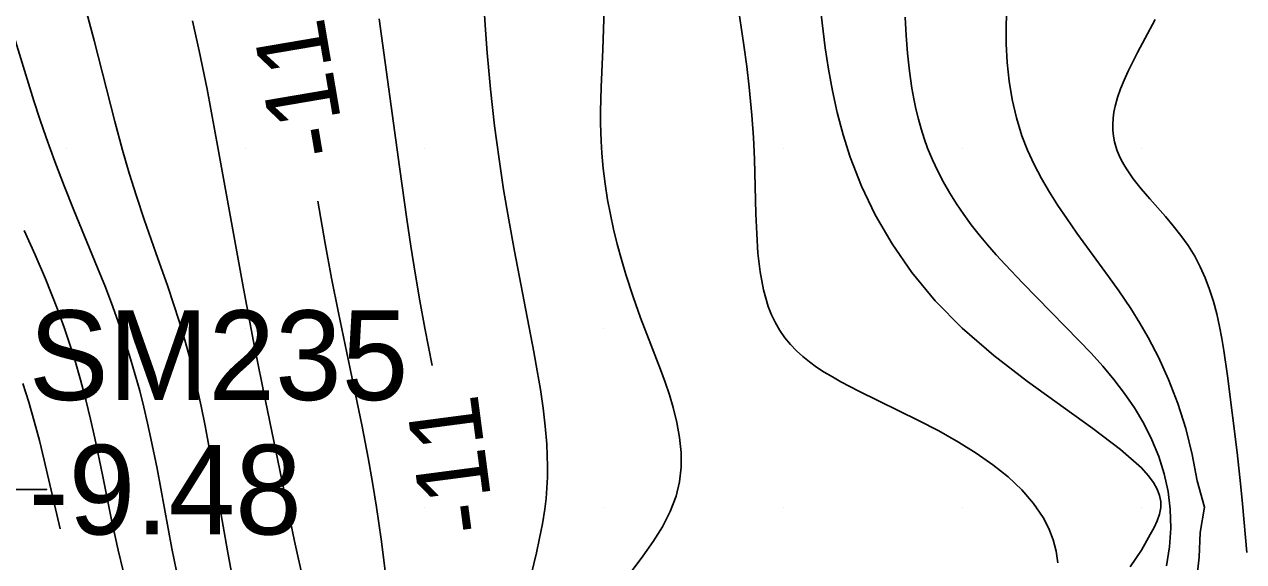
# Model space of a CAD drawing. Extents: x 2602990 to 2605851, y 618069 to 619180.
# Drawn here: x 2604128.82 to 2604162.85, y 618743.49 to 618758.47 of the extents above; entities that cross this region are included whole.
import ezdxf

# ---------------------------------------------------------------- set-up
doc = ezdxf.new("R2010")
doc.units = 0
for name, color, linetype in [('Default', 7, 'Continuous'), ('DTM Contours Major', 7, 'Continuous'), ('DTM Contours Minor', 7, 'Continuous'), ('DTM Contours Minor Text', 7, 'Continuous'), ('Exist DTM Regular Point Underwater CELL', 7, 'Continuous'), ('Exist DTM Regular Point Underwater Cogo Elevation', 7, 'Continuous'), ('Exist DTM Regular Point Underwater Cogo Number', 7, 'Continuous'), ('Exist DTM Scan Elevation Point', 7, 'Continuous')]:
    doc.layers.add(name, color=color, linetype=linetype)

# ---------------------------------------------------------------- blocks, each defined once
blk = doc.blocks.new('POINT_DISPLAY')
at = {"layer": 'Default'}
blk.add_line((0, 0), (0, 0), dxfattribs=at)

msp = doc.modelspace()

# ---------------------------------------------------------------- linework, layer by layer
at = {"layer": 'DTM Contours Major'}
for points in [[(2604160.539, 618745), (2604160.54, 618745.165), (2604160.507, 618745.335), (2604160.44, 618745.512), (2604160.334, 618745.697), (2604160.189, 618745.893), (2604160, 618746.1), (2604159.412, 618746.619), (2604158.647, 618747.198), (2604156.824, 618748.516), (2604155.883, 618749.24), (2604155, 618750), (2604154.245, 618750.765), (2604153.593, 618751.55), (2604153.038, 618752.35), (2604152.571, 618753.157), (2604152.184, 618753.964), (2604151.872, 618754.766), (2604151.672, 618755.394), (2604151.507, 618756.014), (2604151.373, 618756.625), (2604151.265, 618757.229), (2604151.176, 618757.825), (2604151.061, 618758.751)], [(2604128.784, 618748.455), (2604128.949, 618747.933), (2604129.101, 618747.401), (2604129.243, 618746.863), (2604129.376, 618746.322), (2604129.82, 618744.401)], [(2604159.688, 618743.341), (2604160, 618743.804), (2604160.247, 618744.24), (2604160.352, 618744.437), (2604160.439, 618744.627), (2604160.503, 618744.814), (2604160.539, 618745)]]:
    msp.add_lwpolyline(points, dxfattribs=at)
at = {"layer": 'DTM Contours Minor'}
for points in [[(2604130.381, 618759.49), (2604130.767, 618758.028), (2604131.347, 618755.767), (2604131.564, 618754.965), (2604131.749, 618754.324), (2604131.948, 618753.68), (2604132.163, 618753.027), (2604132.488, 618752.106), (2604132.823, 618751.162), (2604132.987, 618750.682), (2604133.144, 618750.197), (2604133.322, 618749.6), (2604133.486, 618748.992), (2604133.637, 618748.369), (2604133.756, 618747.828), (2604133.867, 618747.276), (2604133.973, 618746.715), (2604134.274, 618745.002), (2604134.489, 618743.786), (2604134.601, 618743.185)], [(2604157.669, 618743.452), (2604157.619, 618743.777), (2604157.535, 618744.098), (2604157.415, 618744.411), (2604157.257, 618744.717), (2604156.989, 618745.112), (2604156.659, 618745.489), (2604156.278, 618745.849), (2604155.852, 618746.19), (2604155.389, 618746.514), (2604154.897, 618746.82), (2604154.343, 618747.132), (2604153.775, 618747.426), (2604152.114, 618748.242), (2604151.612, 618748.505), (2604151.374, 618748.639), (2604151.148, 618748.775), (2604150.934, 618748.914), (2604150.734, 618749.058), (2604150.548, 618749.207), (2604150.375, 618749.364), (2604150.203, 618749.544), (2604150.048, 618749.734), (2604149.91, 618749.936), (2604149.787, 618750.148), (2604149.679, 618750.372), (2604149.586, 618750.609), (2604149.453, 618751.073), (2604149.359, 618751.571), (2604149.298, 618752.094), (2604149.261, 618752.635), (2604149.239, 618753.185), (2604149.199, 618754.712), (2604149.171, 618755.316), (2604149.128, 618755.938), (2604149.052, 618756.719), (2604148.983, 618757.301), (2604148.904, 618757.891), (2604148.726, 618759.084)], [(2604138.726, 618758.632), (2604139.291, 618754.499), (2604139.499, 618753.042), (2604139.612, 618752.291), (2604139.733, 618751.531), (2604139.862, 618750.766), (2604140, 618750), (2604140.203, 618748.96)], [(2604141.654, 618758.874), (2604141.699, 618758.188), (2604141.738, 618757.684), (2604141.782, 618757.178), (2604141.832, 618756.668), (2604141.887, 618756.157), (2604141.947, 618755.646), (2604142.071, 618754.711), (2604142.199, 618753.866), (2604142.34, 618753.021), (2604142.499, 618752.144), (2604143.042, 618749.337), (2604143.138, 618748.81), (2604143.225, 618748.287), (2604143.301, 618747.77), (2604143.361, 618747.262), (2604143.402, 618746.764), (2604143.418, 618746.452), (2604143.423, 618746.146), (2604143.42, 618745.843), (2604143.406, 618745.543), (2604143.383, 618745.246), (2604143.348, 618744.951), (2604143.284, 618744.543), (2604143.203, 618744.138), (2604143.112, 618743.733), (2604142.817, 618742.507)], [(2604145.004, 618758.9), (2604144.963, 618757.775), (2604144.921, 618756.722), (2604144.905, 618756.047), (2604144.905, 618755.717), (2604144.918, 618755.219), (2604144.937, 618754.879), (2604144.975, 618754.452), (2604145.029, 618754.022), (2604145.1, 618753.583), (2604145.178, 618753.175), (2604145.269, 618752.76), (2604145.372, 618752.34), (2604145.486, 618751.918), (2604145.611, 618751.495), (2604145.812, 618750.876), (2604146.022, 618750.288), (2604146.308, 618749.548), (2604146.581, 618748.847), (2604146.71, 618748.495), (2604146.829, 618748.142), (2604146.935, 618747.788), (2604147.037, 618747.37), (2604147.11, 618746.951), (2604147.15, 618746.535), (2604147.15, 618746.122), (2604147.106, 618745.714), (2604147.012, 618745.314), (2604146.848, 618744.882), (2604146.63, 618744.461), (2604146.371, 618744.046), (2604146.084, 618743.637), (2604145.261, 618742.543)], [(2604153.402, 618758.678), (2604153.43, 618758.169), (2604153.47, 618757.667), (2604153.524, 618757.174), (2604153.594, 618756.694), (2604153.647, 618756.401), (2604153.707, 618756.115), (2604153.775, 618755.835), (2604153.852, 618755.56), (2604153.937, 618755.29), (2604154.032, 618755.026), (2604154.165, 618754.7), (2604154.313, 618754.381), (2604154.475, 618754.07), (2604154.65, 618753.765), (2604154.839, 618753.466), (2604155.04, 618753.173), (2604155.251, 618752.886), (2604155.473, 618752.604), (2604155.704, 618752.325), (2604155.944, 618752.049), (2604156.193, 618751.775), (2604156.686, 618751.253), (2604158.265, 618749.648), (2604158.596, 618749.298), (2604158.92, 618748.938), (2604159.233, 618748.566), (2604159.528, 618748.182), (2604159.803, 618747.782), (2604160.064, 618747.343), (2604160.292, 618746.888), (2604160.484, 618746.419), (2604160.636, 618745.938), (2604160.744, 618745.446), (2604160.805, 618744.947), (2604160.816, 618744.424), (2604160.78, 618743.898), (2604160.7, 618743.371)], [(2604156.237, 618758.714), (2604156.227, 618758.439), (2604156.226, 618757.929), (2604156.251, 618757.413), (2604156.305, 618756.895), (2604156.39, 618756.378), (2604156.509, 618755.868), (2604156.665, 618755.367), (2604156.823, 618754.962), (2604157.005, 618754.566), (2604157.209, 618754.178), (2604157.43, 618753.797), (2604157.666, 618753.423), (2604157.913, 618753.055), (2604158.2, 618752.649), (2604159.084, 618751.444), (2604159.373, 618751.038), (2604159.705, 618750.548), (2604159.959, 618750.141), (2604160.187, 618749.743), (2604160.392, 618749.351), (2604160.471, 618749.192), (2604160.754, 618748.564), (2604161.011, 618747.896), (2604161.235, 618747.198), (2604161.417, 618746.477), (2604161.551, 618745.743), (2604161.764, 618745.003), (2604161.643, 618744.3), (2604161.61, 618743.607), (2604161.539, 618742.932)], [(2604160.385, 618758.61), (2604159.892, 618757.688), (2604159.757, 618757.429), (2604159.631, 618757.173), (2604159.516, 618756.922), (2604159.415, 618756.676), (2604159.331, 618756.434), (2604159.266, 618756.197), (2604159.231, 618756.024), (2604159.209, 618755.854), (2604159.199, 618755.686), (2604159.202, 618755.522), (2604159.218, 618755.36), (2604159.248, 618755.201), (2604159.282, 618755.072), (2604159.325, 618754.944), (2604159.377, 618754.817), (2604159.437, 618754.692), (2604159.504, 618754.567), (2604159.579, 618754.443), (2604159.671, 618754.305), (2604159.771, 618754.167), (2604159.992, 618753.888), (2604160.236, 618753.604), (2604160.668, 618753.116), (2604160.887, 618752.858), (2604161.1, 618752.588), (2604161.302, 618752.306), (2604161.487, 618752.009), (2604161.643, 618751.713), (2604161.78, 618751.404), (2604161.901, 618751.082), (2604162.007, 618750.748), (2604162.099, 618750.403), (2604162.178, 618750.049), (2604162.243, 618749.714), (2604162.299, 618749.373), (2604162.398, 618748.671), (2604162.667, 618746.531), (2604162.775, 618745.573), (2604162.822, 618745.096), (2604162.938, 618743.742)], [(2604128.464, 618758.367), (2604129.091, 618756.339), (2604129.256, 618755.829), (2604129.427, 618755.321), (2604129.671, 618754.647), (2604129.93, 618753.974), (2604130.202, 618753.296), (2604130.865, 618751.687), (2604131.083, 618751.143), (2604131.292, 618750.597), (2604131.491, 618750.05), (2604131.643, 618749.599), (2604131.785, 618749.149), (2604131.917, 618748.698), (2604132.041, 618748.248), (2604132.155, 618747.798), (2604132.262, 618747.349), (2604132.356, 618746.926), (2604132.528, 618746.084), (2604132.943, 618743.854), (2604133.131, 618742.906)], [(2604133.519, 618758.575), (2604133.705, 618757.738), (2604133.922, 618756.664), (2604134.234, 618754.993), (2604134.937, 618751.105), (2604135.249, 618749.477), (2604135.551, 618747.973), (2604136.366, 618744.06), (2604136.633, 618742.849)], [(2604137.01, 618753.54), (2604137.215, 618752.362), (2604137.395, 618751.398), (2604137.586, 618750.429), (2604137.914, 618748.867), (2604138.252, 618747.259), (2604138.421, 618746.384), (2604138.541, 618745.698), (2604138.651, 618745.011), (2604138.778, 618744.111), (2604139.061, 618741.892)], [(2604128.822, 618752.726), (2604129.123, 618752.048), (2604129.411, 618751.373), (2604129.746, 618750.533), (2604129.934, 618750.02), (2604130.05, 618749.68), (2604130.23, 618749.114), (2604130.392, 618748.554), (2604130.539, 618748.002), (2604130.671, 618747.46), (2604130.791, 618746.93), (2604131.003, 618745.912), (2604131.255, 618744.656), (2604131.441, 618743.806), (2604131.581, 618743.234)]]:
    msp.add_lwpolyline(points, dxfattribs=at)
at = {"layer": 'Exist DTM Regular Point Underwater CELL'}
msp.add_lwpolyline([(2604126.446, 618748.495), (2604126.446, 618742.495), (2604126.446, 618745.495), (2604129.446, 618745.495), (2604123.446, 618745.495)], dxfattribs=at)

# ---------------------------------------------------------------- block references
at = {"layer": 'Exist DTM Scan Elevation Point', "xscale": 1.3123333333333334, "yscale": 1.3123333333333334}
for p in [(2604130, 618755), (2604135, 618755), (2604140, 618755), (2604145, 618755), (2604150, 618755), (2604155, 618755), (2604160, 618755), (2604130, 618750), (2604135, 618750), (2604140, 618750), (2604145, 618750), (2604150, 618750), (2604155, 618750), (2604160, 618750), (2604130, 618745), (2604135, 618745), (2604140, 618745), (2604145, 618745), (2604150, 618745), (2604155, 618745), (2604160, 618745)]:
    msp.add_blockref('POINT_DISPLAY', p, dxfattribs=at)

# ---------------------------------------------------------------- texts
at = {"layer": 'DTM Contours Minor Text'}
for rotation, p in [(99.664, (2604137.816, 618754.915)), (97.4795, (2604141.966, 618744.375))]:
    msp.add_text('-11', height=2, rotation=rotation, dxfattribs=at).set_placement(p)
at = {"layer": 'Exist DTM Regular Point Underwater Cogo Elevation'}
msp.add_text('-9.48', height=2.5, dxfattribs=at).set_placement((2604128.946, 618744.245))
at = {"layer": 'Exist DTM Regular Point Underwater Cogo Number'}
msp.add_text('SM235', height=2.5, dxfattribs=at).set_placement((2604128.946, 618747.995))

doc.saveas('drawing.dxf')
